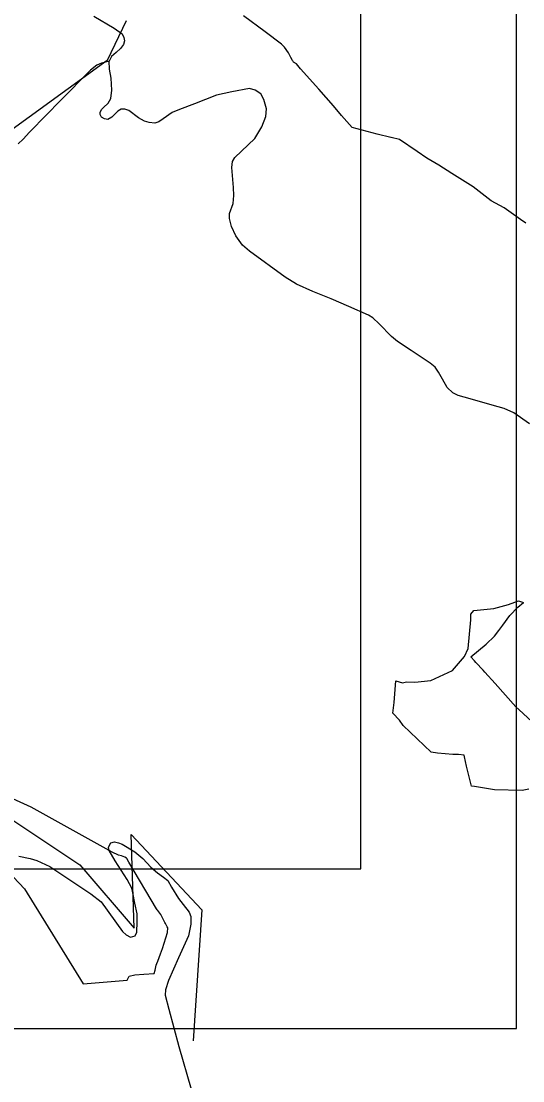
# Model space of a CAD drawing. Extents: x -789162 to -606354, y -1062736 to -945481.
# Drawn here: x -675440 to -673868, y -996142 to -992822 of the extents above; entities that cross this region are included whole.
import ezdxf

# ---------------------------------------------------------------- set-up
doc = ezdxf.new("R2010")
doc.units = 0
for name, color, linetype in [('_Rámeček', 7, 'Continuous'), ('_SIRSI VZTAHY_CYKLOTRASY MISTNI S', 7, 'Continuous'), ('_SIRSI VZTAHY_OP vodnich zdroju II stupne', 7, 'Continuous'), ('_SIRSI VZTAHY_SILNICE III TRIDY_STAV', 7, 'Continuous'), ('_SIRSI VZTAHY_VTL PLYNOVOD', 7, 'Continuous')]:
    doc.layers.add(name, color=color, linetype=linetype)

msp = doc.modelspace()

# ---------------------------------------------------------------- linework, layer by layer
at = {"layer": '_Rámeček'}
msp.add_line((-694376.9, -995477.3), (-674375.7, -995477.3), dxfattribs=at)
msp.add_lwpolyline([(-673887.2, -995977.3), (-673887.2, -966277.3), (-694887.2, -966277.3), (-694887.2, -995977.3)], close=True, dxfattribs=at)
msp.add_lwpolyline([(-674375.7, -995477.3), (-674375.7, -975976.1), (-694376.9, -975976.1), (-694376.9, -995477.3)], dxfattribs=at)
at = {"layer": '_SIRSI VZTAHY_CYKLOTRASY MISTNI S'}
msp.add_lwpolyline([(-675110.9, -992821), (-675170.4, -992945.3), (-675538.4, -993211.1), (-675764.1, -993235.1), (-675762.5, -993314.6), (-675749.2, -993511.2), (-675656.4, -994101.7), (-675930, -994019.6), (-675998.4, -994098.3), (-675841, -994214.6), (-675964.2, -994279.6), (-675942.5, -994619), (-676015.5, -994902.4), (-675854.1, -995065), (-675523, -995287.3), (-675256.3, -995465.2), (-675085.3, -995663.7), (-675095.5, -995369.4), (-674873.3, -995605.5), (-674900.6, -996016.1)], dxfattribs=at)
at = {"layer": '_SIRSI VZTAHY_OP vodnich zdroju II stupne'}
for points in [[(-673849, -995227.7), (-673869.8, -995232.2), (-673956.6, -995229.7), (-674019.6, -995219.1), (-674028.3, -995218.7), (-674044.7, -995155.6), (-674051, -995126.8), (-674051.5, -995121.5), (-674069.1, -995119.5), (-674087.2, -995119.5), (-674135.1, -995114.6), (-674155.2, -995112.1), (-674242.4, -995028.3), (-674254.2, -995011.2), (-674275.1, -994990.2), (-674271.4, -994956.5), (-674266.1, -994888.2), (-674245.1, -994894.6), (-674231.9, -994891.5), (-674206, -994892.8), (-674156.6, -994887.4), (-674088, -994855.6), (-674051, -994812.3), (-674039.1, -994786.9), (-674030.9, -994697.7), (-674030.4, -994679.4), (-674020.9, -994667.9), (-674000.8, -994666.3), (-673958.6, -994661.4), (-673913.2, -994649.1), (-673881.7, -994637.9), (-673865.7, -994643.4)], [(-673800.4, -995051.9), (-673878.9, -994979.2), (-673889.7, -994970.4), (-673954.7, -994897.1), (-673986.8, -994861.1), (-673992.2, -994855.2), (-674014.9, -994830.7), (-674019.2, -994825.7), (-674030.6, -994813.5), (-673983.2, -994774), (-673956.7, -994748.4), (-673942.7, -994730.8), (-673930.2, -994713.9), (-673908.4, -994683.4), (-673883.8, -994657.9), (-673865.7, -994643.4)], [(-675586.2, -995374.6), (-675429.7, -995539.8), (-675246.1, -995838.2), (-675107.6, -995825.8), (-675101.6, -995813.8), (-675083.3, -995810), (-675055.1, -995807.6), (-675022.7, -995805.3), (-675020.4, -995795), (-675016.6, -995779.6), (-675015.1, -995774.4), (-675011.6, -995767), (-675003, -995744.1), (-674996.7, -995727.3), (-674981.2, -995676.5), (-674980, -995662.8), (-674982.8, -995658.9), (-674988, -995648.4), (-674989.8, -995645.2), (-675002.2, -995621), (-675011.8, -995608.3), (-675013.6, -995605.9), (-675016.2, -995603.2), (-675102.8, -995456.4), (-675109.2, -995445.6), (-675109.8, -995444.4), (-675115.1, -995441.2), (-675125.7, -995436.6), (-675126, -995436.5), (-675134.4, -995434.3), (-675154.8, -995425.1), (-675408.3, -995284.3), (-675526.5, -995231.4)]]:
    msp.add_lwpolyline(points, dxfattribs=at)
at = {"layer": '_SIRSI VZTAHY_SILNICE III TRIDY_STAV'}
for points in [[(-675212.5, -992806.1), (-675148.7, -992843.5), (-675123.8, -992861.5), (-675117.9, -992872.7), (-675116.6, -992883.5), (-675118.8, -992895), (-675128.6, -992907.6), (-675141.9, -992919.9), (-675156.4, -992932.2), (-675164.5, -992946.8)], [(-675164.5, -992946.8), (-675188.5, -992953.7), (-675203.3, -992959.4), (-675222.4, -992975.7), (-675317.6, -993071.7), (-675360.1, -993115), (-675413.8, -993169.3), (-675433.8, -993191.8), (-675449, -993205.8)], [(-673847.3, -994083.1), (-673896.4, -994049.3), (-673926.6, -994035.2), (-673964.1, -994024.5), (-674032.8, -994005), (-674070.1, -993994.1), (-674087.6, -993985.8), (-674104.7, -993969.1), (-674119.7, -993943.4), (-674131.6, -993920.9), (-674142.5, -993905.4), (-674157.9, -993893.5), (-674217.7, -993853.9), (-674260.5, -993825.7), (-674279.7, -993810), (-674317.6, -993770.3), (-674337.8, -993751.5), (-674351.9, -993742.6), (-674412.6, -993716.1), (-674468.7, -993691.7), (-674525.6, -993669.1), (-674576.6, -993646.1), (-674612.3, -993623.8), (-674724.7, -993542.2), (-674746.6, -993523.1), (-674767.2, -993494.3), (-674780.7, -993465.1), (-674786.7, -993440.1), (-674786.7, -993424.2), (-674775.6, -993393.1), (-674773.4, -993368.3), (-674774, -993343.2), (-674780, -993279.7), (-674777.8, -993261.6), (-674770.8, -993248.4), (-674707.5, -993189.5), (-674685.2, -993153.1), (-674673.3, -993120.1), (-674671.5, -993095.9), (-674679.4, -993067.3), (-674689.2, -993048.9), (-674706.2, -993037.7), (-674724.2, -993033), (-674779.4, -993042.9), (-674827.4, -993053.7), (-674896.4, -993080.4), (-674943.5, -993098.9), (-674966.8, -993108.1), (-674994.4, -993128), (-675008.3, -993136.9), (-675020.7, -993141.3), (-675038.8, -993139.7), (-675053.8, -993135), (-675072.4, -993124.4), (-675102.9, -993101.7), (-675114.6, -993097.5), (-675126.2, -993097.5), (-675137.4, -993103.3), (-675156, -993122.2), (-675168, -993129.4), (-675178.9, -993127.4), (-675187.8, -993122.9), (-675192.2, -993114.3), (-675192.5, -993108.2), (-675188.6, -993098), (-675181.7, -993092.6), (-675167.1, -993078.4), (-675159.4, -993063.6), (-675156, -993037.6), (-675158.2, -993000.4), (-675162.8, -992972.3), (-675164.5, -992946.8)], [(-675447.1, -995437.5), (-675412.2, -995444.8), (-675390.9, -995451.5), (-675350.2, -995470.6), (-675222, -995556.1), (-675188.7, -995580.7), (-675122.2, -995673.7), (-675111.3, -995684.5), (-675097.5, -995692), (-675082.5, -995687.3), (-675077.3, -995675.5), (-675076.8, -995643.9), (-675076.9, -995618.1), (-675083.4, -995585.4), (-675089.8, -995552.9), (-675093.2, -995538.4), (-675107.8, -995511.3), (-675145.5, -995452.3), (-675164.6, -995420.3), (-675166.4, -995410.5), (-675163.3, -995403.1), (-675158.5, -995395.9), (-675147.1, -995393.1), (-675134.4, -995396.2), (-675123.1, -995400.6), (-675083.6, -995424.5), (-675059.1, -995444.7), (-675033.4, -995472.1), (-675012.4, -995489.7), (-674993.7, -995503.5), (-674980.4, -995514.4), (-674968.4, -995535), (-674947.2, -995570.1), (-674932.7, -995589.7), (-674913.6, -995612.8), (-674907.9, -995626.9), (-674908.6, -995650.9), (-674915.9, -995687.4), (-674946.7, -995756.6), (-674978.7, -995826.8), (-674988, -995856.8), (-674989, -995872.8), (-674977.1, -995916.8), (-674945.6, -996033.9), (-674907.4, -996167.9)]]:
    msp.add_lwpolyline(points, dxfattribs=at)
at = {"layer": '_SIRSI VZTAHY_VTL PLYNOVOD'}
msp.add_lwpolyline([(-673858.2, -993454.9), (-673874.6, -993443.3), (-673926.7, -993406.5), (-673966.9, -993384.2), (-674023.4, -993341), (-674090.2, -993299.1), (-674130.8, -993272.7), (-674168.3, -993250.9), (-674199.2, -993229.9), (-674254.2, -993192.6), (-674280.3, -993186.6), (-674280.7, -993186.5), (-674281.6, -993186.3), (-674281.8, -993186.2), (-674324.3, -993175.5), (-674402.2, -993154.4), (-674435.7, -993117.3), (-674460.7, -993087.1), (-674507.4, -993034.7), (-674564.6, -992971.2), (-674577.4, -992954.9), (-674586.2, -992949.8), (-674588.8, -992945.9), (-674589.5, -992944.8), (-674594.7, -992935.3), (-674602.6, -992921), (-674614.9, -992902.8), (-674623.8, -992894), (-674675, -992855.6), (-674742.8, -992804.6)], dxfattribs=at)

doc.saveas('drawing.dxf')
